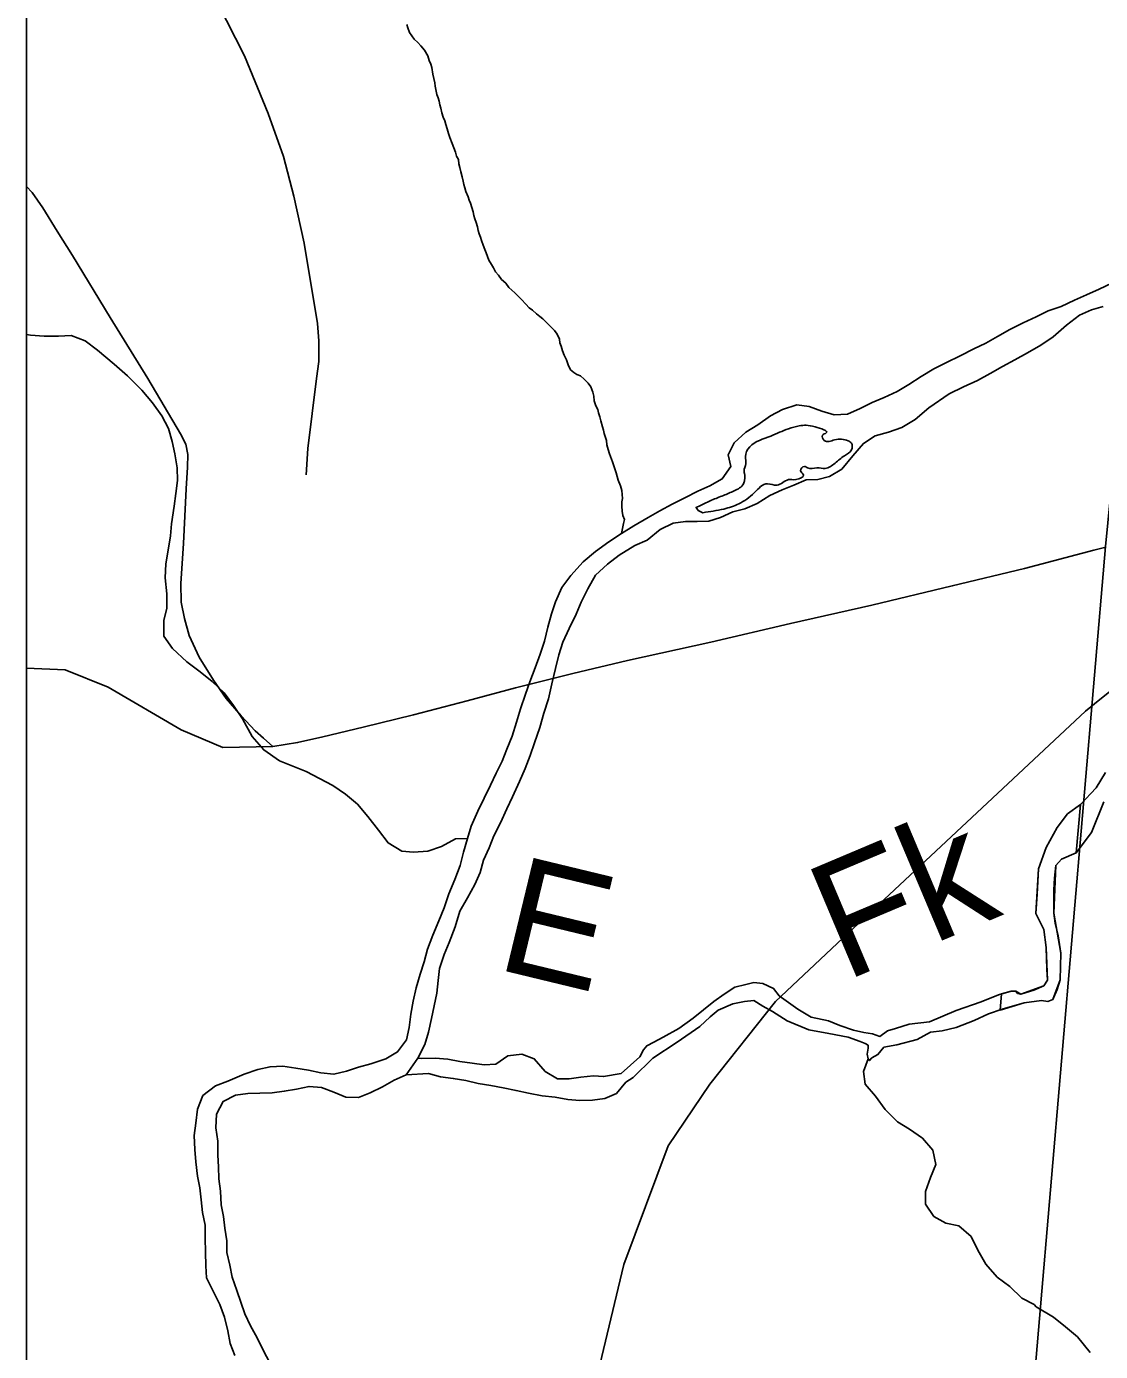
# Model space of a CAD drawing. Extents: x 0 to 34, y 0 to 22.
# Drawn here: x 17.162 to 18.035, y 18.443 to 19.518 of the extents above; entities that cross this region are included whole.
import ezdxf

# ---------------------------------------------------------------- set-up
doc = ezdxf.new("R2010")
doc.units = 0
for name, color, linetype in [('GM_X_Corporation', 7, 'Continuous'), ('GM_X_County_Road', 7, 'Continuous'), ('GM_X_Major_River', 7, 'Continuous'), ('GM_X_Minor_River', 7, 'Continuous'), ('GM_X_Minor_River_Text', 7, 'Continuous'), ('GM_X_Rail_Line', 7, 'Continuous'), ('GM_X_State_Route', 7, 'Continuous'), ('GM_X_Township_Road', 7, 'Continuous')]:
    doc.layers.add(name, color=color, linetype=linetype)

msp = doc.modelspace()

# ---------------------------------------------------------------- linework, layer by layer
at = {"layer": 'GM_X_Corporation'}
for points in [[(18.23, 21.1059), (17.1625, 21.1059), (17.1625, 14.3059), (17.597, 14.3059), (17.6136, 14.4601), (17.7239, 15.6245), (17.7373, 15.7617), (17.7834, 16.317), (17.8718, 17.2256), (17.9672, 18.2605), (18.0387, 19.0962), (18.0879, 19.5959), (18.1731, 20.4696), (18.203, 20.7746)], [(18.23, 21.1059), (17.1625, 21.1059), (17.1625, 16.0215), (17.412, 16.1394), (17.7834, 16.317), (17.8718, 17.2256), (17.9672, 18.2605), (18.0387, 19.0962), (18.0879, 19.5959), (18.1731, 20.4696), (18.203, 20.7746)], [(17.597, 14.3059), (23.9625, 14.3059), (23.9625, 21.1059), (18.23, 21.1059), (18.203, 20.7746), (18.1731, 20.4696), (18.0879, 19.5959), (18.0387, 19.0962), (17.9672, 18.2605), (17.8718, 17.2256), (17.7834, 16.317), (17.7373, 15.7617), (17.7239, 15.6245), (17.6136, 14.4601)]]:
    msp.add_lwpolyline(points, close=True, dxfattribs=at)
msp.add_lwpolyline([(22.4736, 19.0897), (21.6862, 19.7442), (21.462, 19.9289), (21.2024, 20.1483), (21.1503, 20.1924), (20.9887, 20.3291), (20.5209, 20.5272), (20.0591, 20.7271), (19.4417, 20.9771), (19.1325, 21.1059), (18.23, 21.1059), (18.203, 20.7746), (18.1731, 20.4696), (18.0879, 19.5959), (18.0387, 19.0962), (17.9672, 18.2605), (17.8718, 17.2256), (17.7834, 16.317)], dxfattribs=at)
at = {"layer": 'GM_X_County_Road'}
msp.add_lwpolyline([(17.1625, 18.9974), (17.1939, 18.996), (17.2289, 18.9821), (17.2881, 18.9472), (17.322, 18.9329), (17.3626, 18.9338)], dxfattribs=at)
at = {"layer": 'GM_X_Major_River'}
for p, q in [((17.9544, 18.733), (17.9533, 18.7197)), ((17.4707, 18.6672), (17.4802, 18.6808))]:
    msp.add_line(p, q, dxfattribs=at)
for points in [[(18.044, 19.3099), (18.0337, 19.3052), (18.0234, 19.3005), (18.0135, 19.2961), (18.0027, 19.2911), (17.9921, 19.2875), (17.9825, 19.2827), (17.9718, 19.2777), (17.9611, 19.2722), (17.9511, 19.2667), (17.9415, 19.2612), (17.9319, 19.2565), (17.9208, 19.251), (17.9097, 19.2455), (17.8994, 19.2404), (17.8891, 19.2342), (17.8791, 19.2276), (17.8695, 19.2221), (17.8591, 19.217), (17.8492, 19.213), (17.8396, 19.2083), (17.8293, 19.2036), (17.8183, 19.203), (17.8085, 19.2059), (17.798, 19.2099), (17.7882, 19.2112), (17.7764, 19.2073), (17.7668, 19.2022), (17.7564, 19.1948), (17.7468, 19.1889), (17.7372, 19.1804), (17.7324, 19.1707), (17.7345, 19.1611), (17.7275, 19.151), (17.7175, 19.1455), (17.7076, 19.1412), (17.6972, 19.1357), (17.6869, 19.1306), (17.6769, 19.1251), (17.6673, 19.1196), (17.6556, 19.1129)], [(17.6566, 19.0971), (17.6666, 19.1014), (17.677, 19.11), (17.6877, 19.115), (17.6976, 19.1164), (17.7071, 19.1165), (17.7165, 19.1167), (17.7261, 19.1196), (17.736, 19.1243), (17.7459, 19.1268), (17.7558, 19.1311), (17.7662, 19.1377), (17.7762, 19.1421), (17.7857, 19.146), (17.7956, 19.1504), (17.8051, 19.1506), (17.8146, 19.153), (17.8246, 19.1589), (17.8335, 19.1697), (17.8421, 19.1798), (17.8517, 19.186), (17.8624, 19.1889), (17.8734, 19.1928), (17.8842, 19.1994), (17.8953, 19.2087), (17.9119, 19.2201), (17.9234, 19.2259), (17.9348, 19.231), (17.9452, 19.2365), (17.9551, 19.2423), (17.9651, 19.2478), (17.9754, 19.2533), (17.9862, 19.2595), (17.9962, 19.2665), (18.007, 19.2758), (18.0177, 19.2839), (18.0273, 19.2883), (18.0368, 19.2911)], [(17.7098, 19.1295), (17.7062, 19.1279), (17.708, 19.1253), (17.7117, 19.1236)], [(17.6556, 19.1129), (17.6457, 19.1066), (17.6353, 19.1), (17.6246, 19.0922), (17.6146, 19.0836), (17.6045, 19.0727), (17.5972, 19.063), (17.5921, 19.0513), (17.5889, 19.0415), (17.586, 19.0306), (17.5832, 19.0192), (17.5796, 19.0087), (17.5757, 18.9977), (17.5713, 18.9864), (17.5677, 18.9762), (17.5638, 18.9645), (17.5605, 18.9536), (17.557, 18.9423), (17.5526, 18.9317), (17.5487, 18.9219), (17.544, 18.9121), (17.5393, 18.9024), (17.5342, 18.8918), (17.5291, 18.8813), (17.5236, 18.8692), (17.5207, 18.859), (17.5175, 18.8481), (17.5147, 18.8371), (17.5104, 18.8258), (17.5056, 18.8141), (17.5016, 18.8028), (17.4973, 18.7923), (17.4926, 18.7806), (17.4882, 18.7693), (17.4854, 18.7591), (17.4822, 18.7489), (17.479, 18.738), (17.4765, 18.727), (17.4745, 18.7164), (17.4732, 18.7058), (17.4711, 18.6956), (17.4638, 18.6859), (17.4542, 18.6803), (17.442, 18.6763), (17.4321, 18.6735), (17.4225, 18.6702), (17.4122, 18.6677), (17.4016, 18.669), (17.3914, 18.6711), (17.3812, 18.6727), (17.3706, 18.6744), (17.3603, 18.6738), (17.3504, 18.6717), (17.3394, 18.6677), (17.326, 18.6622), (17.3161, 18.6582), (17.3057, 18.6504), (17.3013, 18.6395), (17.3, 18.6281), (17.2987, 18.6179), (17.2993, 18.6065), (17.2999, 18.5966), (17.3013, 18.5849), (17.3034, 18.5754), (17.3044, 18.5659), (17.3053, 18.5556), (17.3075, 18.5453), (17.3077, 18.5347), (17.3079, 18.5233), (17.3081, 18.5123), (17.3087, 18.5025), (17.3138, 18.4921), (17.3194, 18.4807), (17.3234, 18.4704), (17.3259, 18.4593), (17.328, 18.4491), (17.3316, 18.4395)], [(17.4802, 18.6808), (17.4859, 18.692), (17.4891, 18.7018), (17.4915, 18.7131), (17.4936, 18.7233), (17.4956, 18.7335), (17.4969, 18.7437), (17.4978, 18.7536), (17.5018, 18.7649), (17.5058, 18.7747), (17.5105, 18.7875), (17.5145, 18.8), (17.5207, 18.8109), (17.5266, 18.8218), (17.5309, 18.8316), (17.5337, 18.8414), (17.5381, 18.8516), (17.542, 18.8614), (17.5475, 18.8719), (17.5526, 18.8832), (17.5573, 18.893), (17.5628, 18.9054), (17.5676, 18.9159), (17.5715, 18.9265), (17.5751, 18.9367), (17.5795, 18.9491), (17.5827, 18.9608), (17.5863, 18.9725), (17.5891, 18.9846), (17.592, 18.9971), (17.5948, 19.0081), (17.598, 19.0186), (17.6031, 19.0295), (17.609, 19.0412), (17.6129, 19.051), (17.6184, 19.0619), (17.6247, 19.0728), (17.6343, 19.0818), (17.6439, 19.0892), (17.6566, 19.0971)], [(18.0387, 18.9127), (18.0312, 18.9003), (18.0185, 18.8868), (18.0079, 18.879), (17.9996, 18.868), (17.9905, 18.8517), (17.9844, 18.8346), (17.9822, 18.7982), (17.9886, 18.7853), (17.9905, 18.7705), (17.9916, 18.744), (17.9886, 18.7394), (17.97, 18.7326), (17.9659, 18.7353), (17.9621, 18.7353), (17.9544, 18.733)], [(17.9533, 18.7197), (17.9727, 18.7258), (17.9867, 18.7277), (17.992, 18.7269), (17.9961, 18.7284), (18.0018, 18.7444), (18.0026, 18.766), (17.9969, 18.7986), (17.9984, 18.8373), (18.003, 18.8422), (18.015, 18.8474), (18.0274, 18.864), (18.0374, 18.8888)], [(17.36, 18.4334), (17.3548, 18.4437), (17.3497, 18.4537), (17.3445, 18.4636), (17.3397, 18.4732), (17.3365, 18.4827), (17.3332, 18.4922), (17.3296, 18.5029), (17.3275, 18.5128), (17.3253, 18.5231), (17.3251, 18.5325), (17.3237, 18.5428), (17.3224, 18.5523), (17.3206, 18.5618), (17.32, 18.5728), (17.3187, 18.5827), (17.3185, 18.5926), (17.3178, 18.602), (17.318, 18.6134), (17.3163, 18.6241), (17.3168, 18.6354), (17.3223, 18.6456), (17.3323, 18.6507), (17.3422, 18.6521), (17.352, 18.6523), (17.3619, 18.6526), (17.3718, 18.6539), (17.3817, 18.6557), (17.392, 18.6578), (17.4022, 18.6569), (17.412, 18.6533), (17.4218, 18.649), (17.4321, 18.6488), (17.4416, 18.6525), (17.4516, 18.6576), (17.4611, 18.6628), (17.4707, 18.6672)]]:
    msp.add_lwpolyline(points, dxfattribs=at)
msp.add_spline([(17.7117, 19.1236), (17.7288, 19.1266), (17.741, 19.1308), (17.7536, 19.1399), (17.7643, 19.1471), (17.7719, 19.1459), (17.7813, 19.1505), (17.7874, 19.1505), (17.7934, 19.1543), (17.7911, 19.1577), (17.7942, 19.1611), (17.7968, 19.16), (17.8044, 19.16), (17.8112, 19.1596), (17.8191, 19.1638), (17.8267, 19.1698), (17.8324, 19.1747), (17.8324, 19.1801), (17.8297, 19.182), (17.8188, 19.1827), (17.8104, 19.1823), (17.8089, 19.1865), (17.812, 19.1884), (17.8029, 19.1933), (17.79, 19.1941), (17.7813, 19.1918), (17.7669, 19.1858), (17.7498, 19.177), (17.7463, 19.1691), (17.7467, 19.1634), (17.7452, 19.1573), (17.7456, 19.1554), (17.7456, 19.1501), (17.7448, 19.1471), (17.7372, 19.1414), (17.7284, 19.1376), (17.7189, 19.1338), (17.7098, 19.1295)], degree=3, dxfattribs=at)
at = {"layer": 'GM_X_Minor_River'}
for p, q in [((18.0185, 18.8868), (18.015, 18.8474)), ((17.4802, 18.6808), (17.4707, 18.6672))]:
    msp.add_line(p, q, dxfattribs=at)
for points in [[(17.5021, 19.4417), (17.501, 19.4448), (17.4999, 19.4482), (17.4989, 19.452), (17.4982, 19.4547), (17.4975, 19.4578), (17.4968, 19.4605), (17.4957, 19.4631), (17.495, 19.4673), (17.4943, 19.47), (17.494, 19.4727), (17.4933, 19.4761), (17.4926, 19.4796), (17.4916, 19.4849), (17.4909, 19.4876), (17.4894, 19.4906), (17.4884, 19.4945), (17.4858, 19.4991), (17.4828, 19.5026), (17.4802, 19.5053), (17.4772, 19.508), (17.4754, 19.5107), (17.4736, 19.5134), (17.4721, 19.5172), (17.4714, 19.5199)], [(17.6457, 19.1066), (17.6473, 19.1149), (17.648, 19.118), (17.6469, 19.1214), (17.6463, 19.1248), (17.646, 19.129), (17.6461, 19.1325), (17.6465, 19.1351), (17.6462, 19.1385), (17.6459, 19.1416), (17.6448, 19.1454), (17.643, 19.15), (17.6423, 19.1531), (17.6413, 19.1561), (17.6402, 19.1592), (17.6384, 19.1649), (17.6359, 19.1714), (17.6348, 19.1749), (17.6338, 19.1787), (17.6335, 19.1821), (17.6317, 19.1879), (17.631, 19.1906), (17.6303, 19.1932), (17.6289, 19.1982), (17.6282, 19.2013), (17.6271, 19.2047), (17.6264, 19.2074), (17.6249, 19.2104), (17.6235, 19.2143), (17.6232, 19.2181), (17.6225, 19.2215), (17.6207, 19.2257), (17.6185, 19.2288), (17.6155, 19.2319), (17.6125, 19.2346), (17.6095, 19.2358), (17.6069, 19.2374), (17.6043, 19.2397), (17.6024, 19.2436), (17.601, 19.2478), (17.5992, 19.2516), (17.5977, 19.2551), (17.5967, 19.2589), (17.5956, 19.2616), (17.5953, 19.2646), (17.5935, 19.2685), (17.5912, 19.2716), (17.5875, 19.2754), (17.5849, 19.2781), (17.5819, 19.2809), (17.5793, 19.2828), (17.5767, 19.2851), (17.5733, 19.2879), (17.5707, 19.2898), (17.5681, 19.2929), (17.5644, 19.2968), (17.5618, 19.2995), (17.5591, 19.3022), (17.5543, 19.3065), (17.5517, 19.3099), (17.5483, 19.313), (17.5457, 19.3165), (17.5435, 19.3192), (17.5417, 19.3223), (17.5402, 19.325), (17.538, 19.3285), (17.5369, 19.3315), (17.5359, 19.3346), (17.5348, 19.3373), (17.5333, 19.3407), (17.5319, 19.3445), (17.5312, 19.3472), (17.5301, 19.3499), (17.5294, 19.3526), (17.5287, 19.3556), (17.5276, 19.3591), (17.5266, 19.3621), (17.5259, 19.3648), (17.5252, 19.3679), (17.5241, 19.3713), (17.523, 19.3748), (17.522, 19.3774), (17.5213, 19.3801), (17.5194, 19.3843), (17.5184, 19.3874), (17.5177, 19.3901), (17.517, 19.3927), (17.5163, 19.3962), (17.5152, 19.4004), (17.5145, 19.4038), (17.5135, 19.4069), (17.5132, 19.4103), (17.5117, 19.413), (17.511, 19.4164), (17.5096, 19.4199), (17.5081, 19.4233), (17.5063, 19.4283), (17.5053, 19.4314), (17.5042, 19.4352), (17.5031, 19.4387), (17.5021, 19.4417)], [(17.5207, 18.859), (17.5109, 18.8588), (17.4994, 18.8525), (17.4883, 18.8489), (17.4769, 18.848), (17.4674, 18.8489), (17.4562, 18.8555), (17.4483, 18.8659), (17.4398, 18.877), (17.4312, 18.887), (17.4215, 18.8951), (17.4113, 18.9021), (17.4004, 18.9079), (17.3895, 18.9134), (17.3789, 18.9177), (17.368, 18.9221), (17.3552, 18.931), (17.3459, 18.9418), (17.3378, 18.9563), (17.3307, 18.967), (17.3229, 18.9774), (17.3132, 18.9867), (17.3035, 18.9944), (17.2926, 19.0025), (17.281, 19.0133), (17.2739, 19.0233), (17.2741, 19.0362), (17.2766, 19.046), (17.2764, 19.0578), (17.275, 19.0707), (17.2756, 19.082), (17.2777, 19.0949), (17.2794, 19.1047), (17.2803, 19.1146), (17.2824, 19.129), (17.2837, 19.1392), (17.285, 19.1498), (17.2848, 19.16), (17.2831, 19.1714), (17.2809, 19.1813), (17.2777, 19.192), (17.2725, 19.2023), (17.2647, 19.2127), (17.2562, 19.223), (17.2446, 19.2346), (17.2337, 19.2442), (17.2202, 19.2555), (17.2101, 19.2632), (17.1988, 19.2675), (17.1885, 19.2669), (17.1768, 19.2668), (17.1658, 19.2677), (17.1625, 19.2683)], [(17.6454, 18.6682), (17.6529, 18.675), (17.6605, 18.6818), (17.6636, 18.6875), (17.6662, 18.6909), (17.672, 18.6939), (17.6796, 18.6977), (17.6922, 18.7049), (17.704, 18.7133), (17.7208, 18.7269), (17.7292, 18.7326), (17.7376, 18.7383), (17.7467, 18.7406), (17.7532, 18.7421), (17.7604, 18.7413), (17.7692, 18.7372), (17.7737, 18.7315), (17.7888, 18.7205), (17.7998, 18.714), (17.8138, 18.711), (17.8229, 18.7072), (17.8342, 18.7034), (17.8426, 18.7015), (17.8494, 18.7004), (17.8554, 18.6985), (17.8618, 18.703), (17.8683, 18.7049), (17.8793, 18.7083), (17.8959, 18.7102), (17.9175, 18.7194), (17.9379, 18.7265), (17.9519, 18.7322), (17.9621, 18.7353), (17.9659, 18.7353), (17.9674, 18.7334), (17.97, 18.7326), (17.9806, 18.736), (17.9886, 18.7394), (17.9916, 18.744), (17.9912, 18.7531), (17.9905, 18.7705), (17.9886, 18.7853), (17.9822, 18.7982), (17.9833, 18.8138), (17.9844, 18.8346), (17.9905, 18.8517), (17.9996, 18.868), (18.0079, 18.879), (18.0185, 18.8868)], [(17.6491, 18.6614), (17.6552, 18.6651), (17.6712, 18.6807), (17.691, 18.6939), (17.7094, 18.7065), (17.7177, 18.7144), (17.7242, 18.7197), (17.736, 18.725), (17.7456, 18.7269), (17.7532, 18.7277), (17.7604, 18.7231), (17.7684, 18.7186), (17.7801, 18.711), (17.7979, 18.7038), (17.8142, 18.7008), (17.8297, 18.6977), (17.8395, 18.6943), (17.8437, 18.6928), (17.846, 18.6913), (17.846, 18.689), (17.8452, 18.6841), (17.846, 18.6803), (17.8471, 18.6788), (17.849, 18.681), (17.8539, 18.6837), (17.8588, 18.6898), (17.8694, 18.6917), (17.8857, 18.6958), (17.8967, 18.7019), (17.9061, 18.703), (17.9175, 18.7057), (17.9322, 18.7114), (17.9436, 18.7167), (17.9549, 18.7205), (17.9727, 18.7258), (17.9867, 18.7277), (17.992, 18.7269), (17.9961, 18.7284), (17.9996, 18.7364), (18.0018, 18.7444), (18.0026, 18.766), (18.0003, 18.78), (17.998, 18.7903), (17.9969, 18.7986), (17.9969, 18.8175), (17.9973, 18.827), (17.9984, 18.8373), (18.003, 18.8422), (18.015, 18.8474)], [(17.4802, 18.6808), (17.4834, 18.6806)], [(17.4834, 18.6806), (17.4944, 18.6808), (17.5047, 18.6799), (17.5145, 18.6782), (17.5243, 18.6766), (17.5342, 18.6753), (17.5437, 18.6759), (17.5533, 18.6826), (17.5647, 18.6839), (17.5749, 18.6803), (17.5838, 18.67), (17.5936, 18.6641), (17.6031, 18.664), (17.6126, 18.6653), (17.6229, 18.6663), (17.6311, 18.6658), (17.6454, 18.6682)], [(17.846, 18.6803), (17.8422, 18.6699), (17.8435, 18.6597), (17.852, 18.65), (17.8598, 18.6392), (17.8698, 18.6291), (17.8795, 18.6232), (17.89, 18.6158), (17.8985, 18.6062), (17.9009, 18.5944), (17.8965, 18.5838), (17.8925, 18.5725), (17.8927, 18.5623), (17.8993, 18.5523), (17.909, 18.5468), (17.9196, 18.5447), (17.9296, 18.5361), (17.9351, 18.525), (17.9417, 18.5135), (17.9509, 18.503), (17.961, 18.4953), (17.9707, 18.4859), (17.9808, 18.4808), (17.9824, 18.479)], [(17.4707, 18.6672), (17.4889, 18.6684), (17.4987, 18.6656), (17.509, 18.6643), (17.5192, 18.6626), (17.5294, 18.6602), (17.5396, 18.6585), (17.5495, 18.6568), (17.5601, 18.6544), (17.5703, 18.6523), (17.5813, 18.6503), (17.5919, 18.649), (17.6021, 18.6473), (17.6119, 18.6464), (17.6222, 18.6466), (17.6321, 18.648), (17.6416, 18.652), (17.6491, 18.6614)], [(17.9824, 18.479), (17.9966, 18.4704), (18.0063, 18.4626), (18.016, 18.4545), (18.0264, 18.4418)]]:
    msp.add_lwpolyline(points, dxfattribs=at)
at = {"layer": 'GM_X_Rail_Line'}
for points in [[(18.0341, 18.9719), (18.0754, 19.0046), (18.1141, 19.0294), (18.2185, 19.0907), (18.3738, 19.1761), (18.8453, 19.4429), (18.972, 19.514), (19.0677, 19.5704), (19.532, 19.8832), (19.7255, 20.0142), (19.9408, 20.1642), (20.1621, 20.3101)], [(17.1625, 17.9281), (17.1819, 17.9242), (17.2348, 17.9203), (17.2829, 17.9227), (17.3335, 17.9306), (17.3943, 17.9519), (17.4461, 17.9804), (17.4901, 18.0231), (17.5228, 18.0871), (17.5584, 18.1679), (17.6026, 18.3256), (17.6477, 18.5132), (17.6835, 18.6095), (17.7174, 18.6598), (17.7707, 18.7267), (17.8254, 18.7783), (18.0224, 18.9625), (18.0341, 18.9719)]]:
    msp.add_lwpolyline(points, dxfattribs=at)
at = {"layer": 'GM_X_State_Route'}
msp.add_line((18.0292, 19.0932), (18.0389, 19.0957), dxfattribs=at)
for points in [[(17.1625, 19.3885), (17.1671, 19.3835), (17.1757, 19.371), (17.1875, 19.3521)], [(17.1875, 19.3521), (17.1999, 19.3324), (17.2305, 19.2821), (17.261, 19.2326), (17.2875, 19.1876), (17.2919, 19.1792), (17.2934, 19.1709), (17.2933, 19.1607), (17.2923, 19.1429), (17.29, 19.0986), (17.2878, 19.066), (17.288, 19.0509), (17.2909, 19.0376), (17.2946, 19.0239), (17.3027, 19.0064), (17.3143, 18.9877), (17.3247, 18.9728), (17.3367, 18.9587), (17.3483, 18.9464), (17.3551, 18.9405), (17.3626, 18.9338)], [(17.3626, 18.9338), (17.3827, 18.937), (17.4032, 18.9417), (17.4358, 18.9494), (17.4768, 18.9596), (17.5205, 18.9709), (17.5596, 18.9814), (17.6063, 18.9931), (17.6506, 19.0035), (17.7183, 19.0185), (17.783, 19.0336), (17.8489, 19.0484), (17.9143, 19.0642), (17.973, 19.0784), (18.0292, 19.0932)]]:
    msp.add_lwpolyline(points, dxfattribs=at)
at = {"layer": 'GM_X_Township_Road'}
msp.add_lwpolyline([(17.3895, 19.1543), (17.3909, 19.1756), (17.3979, 19.2325), (17.3998, 19.2464), (17.3998, 19.2523), (17.3998, 19.2632), (17.3989, 19.2771), (17.388, 19.3424), (17.3796, 19.3805), (17.3711, 19.4127), (17.3588, 19.4478), (17.3395, 19.4944), (17.3177, 19.5374), (17.2984, 19.5695), (17.2707, 19.6126), (17.2652, 19.6195), (17.2568, 19.627), (17.2266, 19.6507)], dxfattribs=at)

# ---------------------------------------------------------------- texts
at = {"layer": 'GM_X_Minor_River_Text'}
for s, rotation, p in [('Fk', 22.8926, (17.8269, 18.7428)), ('E', 346.4282, (17.542, 18.7537))]:
    msp.add_text(s, height=0.0947, rotation=rotation, dxfattribs=at).set_placement(p)

doc.saveas('drawing.dxf')
